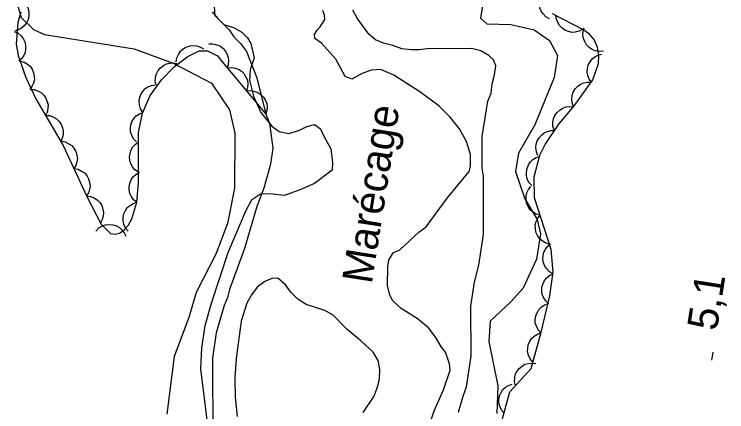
# Model space of a CAD drawing. Extents: x 282461 to 284471, y 5554090 to 5557646.
# Drawn here: x 283802.1 to 283872.8, y 5555854.8 to 5555894.3 of the extents above; entities that cross this region are included whole.
import ezdxf

# ---------------------------------------------------------------- set-up
doc = ezdxf.new("R2010")
doc.units = 0
for name, color, linetype in [('Niveau 1', 7, 'Continuous'), ('Niveau 2', 7, 'Continuous'), ('Niveau 3', 7, 'Continuous'), ('Niveau 4', 7, 'Continuous'), ('Niveau 44', 7, 'Continuous'), ('Niveau 7', 7, 'Continuous')]:
    doc.layers.add(name, color=color, linetype=linetype)

msp = doc.modelspace()

# ---------------------------------------------------------------- linework, layer by layer
at = {"layer": 'Niveau 1'}
for points in [[(283848.94, 5555897.45), (283848.4, 5555893.91), (283849, 5555893.32), (283851.39, 5555893.27), (283853.71, 5555892.75), (283855.23, 5555891.66), (283856.03, 5555890.17), (283855.7, 5555888), (283853.78, 5555883.31), (283852.15, 5555880.5), (283851.87, 5555878.66), (283852.8, 5555875.95), (283854.01, 5555873.88), (283854.33, 5555872.47), (283853.95, 5555869.96), (283852.63, 5555867.06), (283851.39, 5555865.71), (283849.36, 5555863.81), (283849.23, 5555861.78), (283850.11, 5555857.36), (283850.01, 5555854.63)], [(283802.34, 5555895.57), (283802.81, 5555893.96), (283804.01, 5555892.76), (283805.11, 5555892.26), (283814, 5555890.85), (283817.88, 5555889.41), (283821.68, 5555887.45), (283823.48, 5555884.78), (283824, 5555882.46), (283823.98, 5555877), (283823.28, 5555873.5), (283822.12, 5555870.45), (283820.15, 5555866.63), (283819.44, 5555864.17), (283817.98, 5555860.28), (283817.26, 5555854.57)]]:
    msp.add_lwpolyline(points, dxfattribs=at)
at = {"layer": 'Niveau 2'}
for points in [[(283821.94, 5555895.07), (283822.03, 5555894.15), (283822.9, 5555893.25), (283823.88, 5555892.96), (283824.69, 5555892.49), (283825.27, 5555891.95), (283825.59, 5555891.39), (283825.93, 5555889.95), (283825.52, 5555888.76), (283825.46, 5555887.72), (283825.86, 5555886.16), (283826.59, 5555884.51), (283827.68, 5555883.18), (283828.4, 5555882.63), (283829.38, 5555882.45), (283830.34, 5555882.72), (283831.14, 5555883.12), (283831.9, 5555883.33), (283832.52, 5555882.91), (283832.76, 5555882.31), (283833.52, 5555880.93), (283833.71, 5555879.57), (283833.65, 5555878.81), (283831.92, 5555877.46), (283830.39, 5555876.81), (283828.9, 5555876.28), (283827.49, 5555876.44), (283826.56, 5555876.42), (283825.65, 5555875.83), (283825.09, 5555874.78), (283823.3, 5555870.58), (283821.67, 5555865.55), (283821.03, 5555863.33), (283820.71, 5555861.13), (283820.59, 5555859.06), (283821.33, 5555853.21)], [(283846.32, 5555882.89), (283845.38, 5555884.07), (283844.24, 5555885.17), (283842.37, 5555886.59), (283839.8, 5555888.24), (283838.51, 5555888.81), (283837.53, 5555888.73), (283836.64, 5555888.41), (283835.61, 5555887.83), (283834.96, 5555888.11), (283834.03, 5555889.82), (283832.59, 5555891.41), (283831.95, 5555891.88), (283831.92, 5555892.27), (283832.15, 5555892.68), (283832.49, 5555893.02), (283832.93, 5555893.77), (283832.9, 5555894.2), (283832.75, 5555894.65)], [(283843.34, 5555853.49), (283843.8, 5555854.89), (283844.71, 5555856.98), (283845.37, 5555858.92), (283845.31, 5555859.55), (283844.9, 5555860.71), (283844.52, 5555861.21), (283843.96, 5555862.18), (283843.24, 5555863.14), (283842.11, 5555864.07), (283840.52, 5555865.04), (283839.7, 5555865.8), (283839.4, 5555866.38), (283839.15, 5555867.35), (283839.2, 5555869.23), (283839.3, 5555869.86), (283839.71, 5555870.59), (283840.39, 5555870.87), (283842.28, 5555872.63), (283842.99, 5555873.17), (283845.08, 5555876.02), (283847.26, 5555878.67), (283847.4, 5555879.2), (283847.38, 5555880.36), (283847, 5555881.63), (283846.32, 5555882.89)]]:
    msp.add_lwpolyline(points, dxfattribs=at)
at = {"layer": 'Niveau 3'}
msp.add_line((283871.36, 5555859.92), (283871.48, 5555860.71), dxfattribs=at)
at = {"layer": 'Niveau 4'}
msp.add_lwpolyline([(283836.74, 5555854.71), (283837.83, 5555856.35), (283838.18, 5555857.28), (283838.35, 5555858.03), (283838.4, 5555859.02), (283838.22, 5555859.89), (283837.75, 5555860.7), (283836.51, 5555861.85), (283835.11, 5555863), (283833.76, 5555864.38), (283832.94, 5555864.84), (283831.07, 5555865.46), (283830.25, 5555865.98), (283829.55, 5555866.67), (283829.02, 5555867.42), (283828.26, 5555868.05), (283827.67, 5555868.04), (283826.98, 5555867.75), (283826.22, 5555867.16), (283825.65, 5555866.4), (283825.19, 5555865.59), (283824.62, 5555863.78), (283824.12, 5555860.07), (283824.02, 5555858.15), (283824.03, 5555856.24), (283824.22, 5555854.32)], dxfattribs=at)
at = {"layer": 'Niveau 44'}
for points in [[(283855.25, 5555893.84), (283854.88, 5555894.04), (283854.6, 5555894.33), (283854.4, 5555894.59), (283854.28, 5555894.92), (283854.21, 5555895.28), (283854.24, 5555895.67), (283854.3, 5555895.99), (283854.46, 5555896.3), (283854.69, 5555896.59), (283854.96, 5555896.82)], [(283803.06, 5555895.5), (283803.33, 5555895.18), (283803.48, 5555894.81), (283803.57, 5555894.49), (283803.56, 5555894.13), (283803.48, 5555893.77), (283803.31, 5555893.43), (283803.14, 5555893.15), (283802.87, 5555892.93), (283802.55, 5555892.74), (283802.21, 5555892.63)], [(283802.76, 5555894.49), (283802.46, 5555893.48), (283802.31, 5555891.32), (283802.49, 5555890.2), (283803.25, 5555887.99), (283804.25, 5555885.89), (283806.95, 5555881.26), (283809.34, 5555876.11), (283810.74, 5555873.43), (283811.65, 5555872.51), (283812.12, 5555872.43), (283812.57, 5555872.54), (283813, 5555872.84), (283813.42, 5555873.31), (283813.78, 5555873.95), (283814.27, 5555875.63), (283814.44, 5555877.55), (283814.44, 5555882.54), (283814.84, 5555884.45), (283815.61, 5555886.22), (283816.71, 5555887.77), (283818.01, 5555889.1), (283819.33, 5555890.1), (283820.46, 5555890.64), (283821.28, 5555890.66), (283822.3, 5555890.15), (283822.65, 5555889.68), (283827.09, 5555884.36)], [(283850.29, 5555853.04), (283851.31, 5555856.76), (283853.41, 5555859.08), (283854.4, 5555862.7), (283855.28, 5555866.31), (283855.59, 5555868.7), (283855.39, 5555870.91), (283853.74, 5555876.05), (283853.71, 5555878.14), (283854.28, 5555880.28), (283854.82, 5555881.34), (283856.17, 5555883.35), (283857.71, 5555885.22), (283859.53, 5555887.77), (283860.09, 5555889.39), (283860.13, 5555890.2), (283860, 5555890.99), (283859.7, 5555891.7), (283859.21, 5555892.3), (283858.56, 5555892.78), (283855.55, 5555894.34)], [(283858.54, 5555892.79), (283858.18, 5555892.59), (283857.78, 5555892.51), (283857.45, 5555892.48), (283857.11, 5555892.56), (283856.76, 5555892.7), (283856.46, 5555892.93), (283856.22, 5555893.16), (283856.05, 5555893.46), (283855.92, 5555893.81), (283855.88, 5555894.17)], [(283860.58, 5555890.62), (283860.17, 5555890.58), (283859.77, 5555890.66), (283859.46, 5555890.77), (283859.17, 5555890.98), (283858.92, 5555891.24), (283858.73, 5555891.58), (283858.6, 5555891.88), (283858.56, 5555892.23), (283858.58, 5555892.6), (283858.69, 5555892.94)], [(283802.11, 5555892.58), (283802.49, 5555892.41), (283802.79, 5555892.14), (283803, 5555891.88), (283803.15, 5555891.56), (283803.24, 5555891.21), (283803.23, 5555890.82), (283803.19, 5555890.5), (283803.05, 5555890.18), (283802.84, 5555889.87), (283802.58, 5555889.62)], [(283821.42, 5555891.33), (283821.83, 5555891.35), (283822.23, 5555891.25), (283822.53, 5555891.13), (283822.81, 5555890.91), (283823.05, 5555890.64), (283823.23, 5555890.29), (283823.35, 5555889.99), (283823.37, 5555889.64), (283823.33, 5555889.27), (283823.21, 5555888.93)], [(283818.19, 5555889.56), (283818.25, 5555889.97), (283818.43, 5555890.34), (283818.61, 5555890.61), (283818.88, 5555890.84), (283819.19, 5555891.03), (283819.56, 5555891.13), (283819.88, 5555891.19), (283820.23, 5555891.14), (283820.59, 5555891.03), (283820.9, 5555890.85)], [(283859.43, 5555887.49), (283859.18, 5555887.82), (283859.04, 5555888.2), (283858.97, 5555888.53), (283859, 5555888.88), (283859.09, 5555889.23), (283859.27, 5555889.57), (283859.46, 5555889.84), (283859.74, 5555890.05), (283860.06, 5555890.23), (283860.41, 5555890.32)], [(283802.68, 5555889.65), (283803.08, 5555889.54), (283803.43, 5555889.32), (283803.68, 5555889.11), (283803.88, 5555888.82), (283804.03, 5555888.48), (283804.09, 5555888.11), (283804.11, 5555887.78), (283804.02, 5555887.44), (283803.87, 5555887.1), (283803.65, 5555886.81)], [(283816.19, 5555887.24), (283816.11, 5555887.65), (283816.14, 5555888.05), (283816.22, 5555888.37), (283816.39, 5555888.68), (283816.63, 5555888.96), (283816.94, 5555889.19), (283817.22, 5555889.35), (283817.56, 5555889.43), (283817.93, 5555889.45), (283818.29, 5555889.38)], [(283823.25, 5555888.96), (283823.66, 5555889), (283824.06, 5555888.93), (283824.38, 5555888.82), (283824.66, 5555888.62), (283824.92, 5555888.35), (283825.11, 5555888.02), (283825.25, 5555887.73), (283825.29, 5555887.38), (283825.27, 5555887.01), (283825.17, 5555886.66)], [(283814.88, 5555884.53), (283814.65, 5555884.89), (283814.54, 5555885.28), (283814.5, 5555885.6), (283814.55, 5555885.95), (283814.67, 5555886.3), (283814.88, 5555886.62), (283815.08, 5555886.87), (283815.38, 5555887.07), (283815.72, 5555887.22), (283816.07, 5555887.28)], [(283857.61, 5555885.09), (283857.47, 5555885.48), (283857.44, 5555885.88), (283857.47, 5555886.21), (283857.59, 5555886.54), (283857.78, 5555886.86), (283858.05, 5555887.13), (283858.3, 5555887.33), (283858.63, 5555887.46), (283859, 5555887.54), (283859.36, 5555887.53)], [(283803.71, 5555886.82), (283804.12, 5555886.8), (283804.5, 5555886.65), (283804.79, 5555886.5), (283805.04, 5555886.25), (283805.25, 5555885.95), (283805.39, 5555885.59), (283805.47, 5555885.27), (283805.45, 5555884.92), (283805.37, 5555884.56), (283805.22, 5555884.23)], [(283825.17, 5555886.66), (283825.58, 5555886.7), (283825.98, 5555886.62), (283826.3, 5555886.52), (283826.58, 5555886.32), (283826.84, 5555886.05), (283827.04, 5555885.72), (283827.17, 5555885.43), (283827.21, 5555885.08), (283827.19, 5555884.71), (283827.09, 5555884.36)], [(283855.7, 5555882.78), (283855.58, 5555883.18), (283855.58, 5555883.58), (283855.63, 5555883.91), (283855.78, 5555884.23), (283855.99, 5555884.54), (283856.28, 5555884.79), (283856.54, 5555884.97), (283856.88, 5555885.08), (283857.25, 5555885.13), (283857.6, 5555885.09)], [(283805.22, 5555884.23), (283805.63, 5555884.21), (283806.01, 5555884.06), (283806.3, 5555883.91), (283806.55, 5555883.66), (283806.76, 5555883.36), (283806.9, 5555883), (283806.98, 5555882.68), (283806.96, 5555882.33), (283806.88, 5555881.97), (283806.73, 5555881.65)], [(283814.24, 5555881.6), (283813.95, 5555881.9), (283813.77, 5555882.27), (283813.66, 5555882.58), (283813.64, 5555882.93), (283813.68, 5555883.29), (283813.82, 5555883.65), (283813.97, 5555883.94), (283814.22, 5555884.19), (283814.53, 5555884.4), (283814.86, 5555884.54)], [(283854.08, 5555880.24), (283853.93, 5555880.63), (283853.89, 5555881.04), (283853.91, 5555881.37), (283854.02, 5555881.7), (283854.2, 5555882.02), (283854.46, 5555882.3), (283854.71, 5555882.51), (283855.04, 5555882.65), (283855.4, 5555882.73), (283855.76, 5555882.73)], [(283806.76, 5555881.66), (283807.17, 5555881.6), (283807.54, 5555881.42), (283807.81, 5555881.24), (283808.04, 5555880.97), (283808.22, 5555880.65), (283808.32, 5555880.28), (283808.38, 5555879.95), (283808.32, 5555879.61), (283808.21, 5555879.25), (283808.02, 5555878.95)], [(283814.44, 5555878.59), (283814.09, 5555878.82), (283813.84, 5555879.14), (283813.67, 5555879.42), (283813.58, 5555879.76), (283813.54, 5555880.13), (283813.61, 5555880.5), (283813.7, 5555880.82), (283813.89, 5555881.11), (283814.14, 5555881.38), (283814.44, 5555881.58)], [(283853.47, 5555877.26), (283853.2, 5555877.57), (283853.03, 5555877.94), (283852.94, 5555878.26), (283852.94, 5555878.61), (283853.01, 5555878.97), (283853.16, 5555879.32), (283853.33, 5555879.6), (283853.59, 5555879.84), (283853.91, 5555880.04), (283854.25, 5555880.15)], [(283808.02, 5555878.95), (283808.44, 5555878.88), (283808.8, 5555878.7), (283809.08, 5555878.52), (283809.3, 5555878.25), (283809.48, 5555877.93), (283809.58, 5555877.56), (283809.64, 5555877.24), (283809.59, 5555876.89), (283809.47, 5555876.53), (283809.29, 5555876.23)], [(283814.27, 5555875.6), (283813.94, 5555875.86), (283813.72, 5555876.2), (283813.57, 5555876.49), (283813.51, 5555876.84), (283813.51, 5555877.21), (283813.61, 5555877.58), (283813.72, 5555877.88), (283813.94, 5555878.16), (283814.22, 5555878.41), (283814.53, 5555878.58)], [(283854.3, 5555874.31), (283853.9, 5555874.43), (283853.56, 5555874.65), (283853.31, 5555874.87), (283853.12, 5555875.17), (283852.97, 5555875.51), (283852.92, 5555875.89), (283852.91, 5555876.21), (283853, 5555876.55), (283853.16, 5555876.89), (283853.38, 5555877.17)], [(283809.28, 5555876.22), (283809.7, 5555876.18), (283810.07, 5555876.02), (283810.35, 5555875.85), (283810.59, 5555875.59), (283810.79, 5555875.27), (283810.9, 5555874.91), (283810.97, 5555874.59), (283810.94, 5555874.24), (283810.84, 5555873.88), (283810.67, 5555873.57)], [(283813.42, 5555872.72), (283813.16, 5555873.04), (283813, 5555873.42), (283812.91, 5555873.74), (283812.92, 5555874.09), (283812.99, 5555874.45), (283813.16, 5555874.79), (283813.33, 5555875.07), (283813.6, 5555875.3), (283813.92, 5555875.49), (283814.26, 5555875.6)], [(283855.21, 5555871.46), (283854.81, 5555871.58), (283854.47, 5555871.8), (283854.22, 5555872.01), (283854.03, 5555872.31), (283853.89, 5555872.65), (283853.84, 5555873.03), (283853.82, 5555873.36), (283853.92, 5555873.7), (283854.08, 5555874.03), (283854.3, 5555874.31)], [(283810.22, 5555872.75), (283810.51, 5555873.05), (283810.86, 5555873.25), (283811.17, 5555873.38), (283811.52, 5555873.41), (283811.89, 5555873.38), (283812.25, 5555873.25), (283812.55, 5555873.11), (283812.8, 5555872.87), (283813.03, 5555872.58), (283813.18, 5555872.25)], [(283855.61, 5555868.5), (283855.24, 5555868.7), (283854.96, 5555868.99), (283854.76, 5555869.26), (283854.64, 5555869.59), (283854.58, 5555869.95), (283854.61, 5555870.33), (283854.67, 5555870.65), (283854.83, 5555870.96), (283855.06, 5555871.26), (283855.34, 5555871.48)], [(283855.18, 5555865.52), (283854.87, 5555865.8), (283854.65, 5555866.15), (283854.52, 5555866.45), (283854.47, 5555866.8), (283854.49, 5555867.17), (283854.6, 5555867.53), (283854.73, 5555867.83), (283854.96, 5555868.1), (283855.24, 5555868.34), (283855.56, 5555868.5)], [(283854.38, 5555862.63), (283854.1, 5555862.94), (283853.93, 5555863.3), (283853.83, 5555863.62), (283853.82, 5555863.97), (283853.88, 5555864.33), (283854.03, 5555864.69), (283854.19, 5555864.97), (283854.45, 5555865.21), (283854.76, 5555865.41), (283855.09, 5555865.54)], [(283853.59, 5555859.73), (283853.32, 5555860.05), (283853.15, 5555860.42), (283853.06, 5555860.74), (283853.07, 5555861.09), (283853.13, 5555861.46), (283853.29, 5555861.8), (283853.46, 5555862.08), (283853.72, 5555862.32), (283854.04, 5555862.51), (283854.38, 5555862.63)], [(283851.85, 5555857.36), (283851.75, 5555857.77), (283851.78, 5555858.17), (283851.84, 5555858.5), (283852, 5555858.81), (283852.22, 5555859.1), (283852.52, 5555859.34), (283852.8, 5555859.51), (283853.14, 5555859.6), (283853.51, 5555859.63), (283853.87, 5555859.58)], [(283850.73, 5555854.65), (283850.46, 5555854.97), (283850.3, 5555855.34), (283850.2, 5555855.65), (283850.21, 5555856.01), (283850.27, 5555856.37), (283850.44, 5555856.72), (283850.6, 5555857), (283850.87, 5555857.23), (283851.18, 5555857.42), (283851.52, 5555857.54)]]:
    msp.add_lwpolyline(points, dxfattribs=at)
at = {"layer": 'Niveau 7'}
for points in [[(283821.74, 5555894.54), (283822.31, 5555893.86), (283823.44, 5555892.73), (283823.9, 5555892.05), (283824.58, 5555891.37), (283825.15, 5555890.58), (283826.18, 5555887.98), (283827.09, 5555884.36), (283827.43, 5555883.46), (283827.78, 5555880.97), (283827.55, 5555879.39), (283826.88, 5555877.01), (283826.2, 5555875.19), (283824.96, 5555871), (283823.49, 5555866.93), (283823.27, 5555866.13), (283822.93, 5555865.34), (283822.14, 5555862.62), (283821.8, 5555860.13), (283821.82, 5555852.1)], [(283846.21, 5555854.76), (283846.66, 5555856.35), (283847, 5555857.26), (283847.45, 5555860.31), (283847.44, 5555865.29), (283847.78, 5555867.67), (283848.23, 5555869.37), (283848.68, 5555872.42), (283848.67, 5555878.19), (283848.55, 5555878.99), (283848.55, 5555882.15), (283849.11, 5555885.66), (283849.45, 5555886.46), (283849.56, 5555887.36), (283849.78, 5555888.27), (283849.9, 5555889.17), (283849.67, 5555889.74), (283849.21, 5555890.19), (283848.42, 5555890.64), (283847.51, 5555890.87), (283843.08, 5555890.85), (283842.29, 5555890.74), (283841.49, 5555890.74), (283840.59, 5555890.85), (283839.68, 5555891.19), (283838.77, 5555891.41), (283837.97, 5555891.75), (283837.29, 5555892.31), (283836.15, 5555893.89), (283835.7, 5555894.68)]]:
    msp.add_lwpolyline(points, dxfattribs=at)

# ---------------------------------------------------------------- texts
at = {"layer": 'Niveau 3'}
msp.add_text('5,1  ', height=3, rotation=81.09575, dxfattribs=at).set_placement((283871.84, 5555862.76))
at = {"layer": 'Niveau 7'}
msp.add_text('Marécage', height=3, rotation=81.0598, dxfattribs=at).set_placement((283837.59, 5555867.41))

doc.saveas('drawing.dxf')
